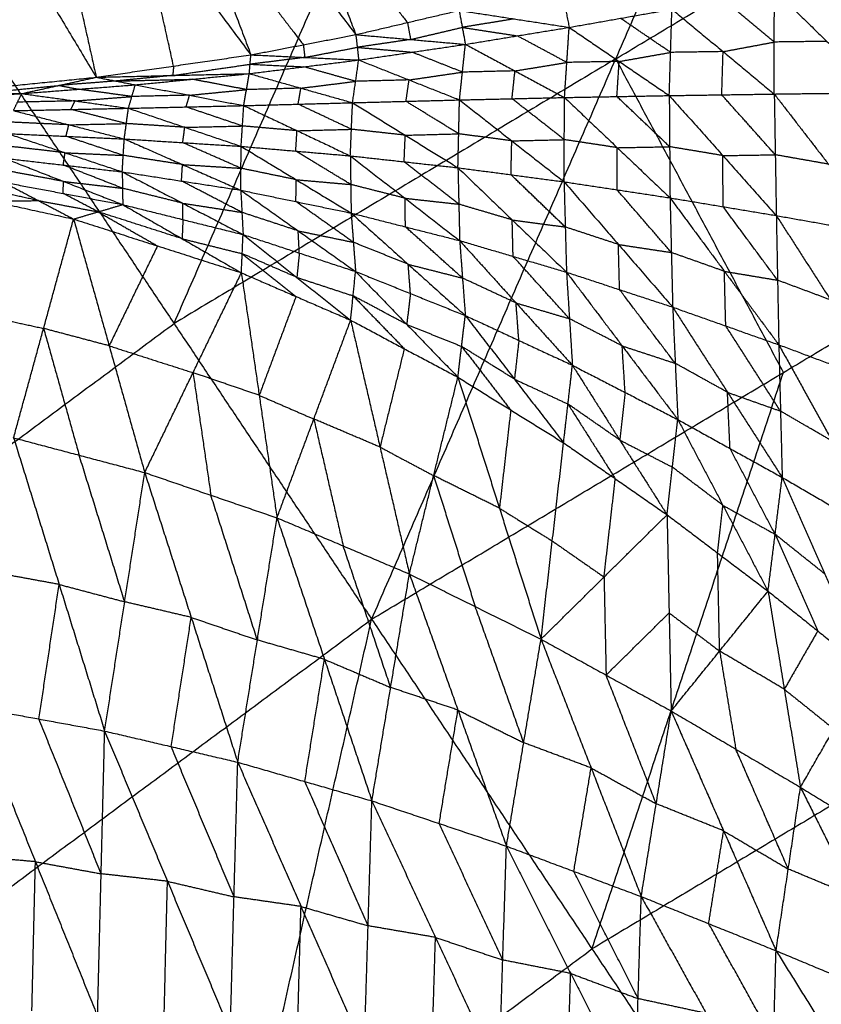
# Model space of a CAD drawing. Header units: millimetres. Extents: x -106 to 110, y -96 to 120.
# Tile 377 of 656: x -46.08 to -39.45, y 76.09 to 84.24. Entities that reach past the tile are written whole.
import ezdxf

# ---------------------------------------------------------------- set-up
doc = ezdxf.new("R2010")
doc.units = ezdxf.units.MM
doc.header["$MEASUREMENT"] = 0
doc.layers.add('Default', color=7, linetype='Continuous', true_color=0x000000)

msp = doc.modelspace()

# ---------------------------------------------------------------- linework, layer by layer
at = {"layer": 'Default'}
for points in [[(-46.4367, 84.1754, 6.9532), (-43.5366, 87.7798, 7.4488), (-40.6365, 91.3843, 7.9444)], [(-46.4367, 84.1754, 6.9532), (-42.7811, 86.3665, 6.9532), (-39.1256, 88.5575, 6.9532)], [(-43.1663, 79.2808, 5.5886), (-41.1459, 83.9192, 6.2709), (-39.1256, 88.5575, 6.9532)], [(-44.2198, 86.5862, 2.7263), (-43.7585, 85.3527, 3.153), (-43.2972, 84.1192, 3.5796)], [(-46.0488, 86.4778, 2.8851), (-45.7469, 85.1222, 3.3583), (-45.4451, 83.7666, 3.8315)], [(-46.0488, 86.4778, 2.8851), (-45.1072, 85.2149, 3.2788), (-44.1655, 83.952, 3.6726)], [(-45.1344, 86.5232, 2.797), (-44.65, 85.2376, 3.2348), (-44.1655, 83.952, 3.6726)], [(-45.1344, 86.5232, 2.797), (-44.2158, 85.3212, 3.1883), (-43.2972, 84.1192, 3.5796)], [(-47.0512, 86.4439, 3.0009), (-46.2481, 85.1053, 3.4162), (-45.4451, 83.7666, 3.8315)], [(-44.8015, 81.7281, 6.2709), (-43.7913, 84.0473, 6.612), (-42.7811, 86.3665, 6.9532)], [(-41.1459, 83.9192, 6.2709), (-39.442, 84.9405, 6.2709), (-37.7381, 85.9618, 6.2709)], [(-43.7585, 85.3527, 3.153), (-43.3141, 84.7861, 3.3465), (-42.8697, 84.2195, 3.54)], [(-44.8053, 83.8593, 3.752), (-44.9562, 84.5371, 3.5154), (-45.1072, 85.2149, 3.2788)], [(-44.65, 85.2376, 3.2348), (-44.1907, 84.6366, 3.4304), (-43.7314, 84.0356, 3.6261)], [(-41.605, 84.548, 3.4336), (-41.5684, 84.3638, 3.0905), (-41.5318, 84.1796, 2.7474)], [(-39.8347, 83.6278, 1.7469), (-39.8343, 84.0579, 2.0667), (-39.8339, 84.4879, 2.3864)], [(-39.8339, 84.4879, 2.3864), (-39.4002, 84.0634, 1.929), (-38.9664, 83.6388, 1.4716)], [(-39.8343, 84.0579, 2.0667), (-40.046, 84.2333, 2.2718), (-40.2577, 84.4088, 2.477)], [(-43.2972, 84.1192, 3.5796), (-42.8697, 84.2195, 3.54), (-42.4422, 84.3197, 3.5003)], [(-42.4422, 84.3197, 3.5003), (-42.4164, 84.1794, 3.2141), (-42.3906, 84.039, 2.928)], [(-42.4422, 84.3197, 3.5003), (-41.987, 84.2496, 3.1238), (-41.5318, 84.1796, 2.7474)], [(-41.5318, 84.1796, 2.7474), (-41.1067, 84.2546, 2.6575), (-40.6815, 84.3297, 2.5675)], [(-40.7035, 83.615, 2.0164), (-40.6925, 83.9723, 2.292), (-40.6815, 84.3297, 2.5675)], [(-40.6815, 84.3297, 2.5675), (-40.2581, 83.9788, 2.1572), (-39.8347, 83.6278, 1.7469)], [(-42.8697, 84.2195, 3.54), (-42.8568, 84.1493, 3.3969), (-42.8439, 84.0791, 3.2538)], [(-41.987, 84.2496, 3.1238), (-42.2017, 84.2145, 3.169), (-42.4164, 84.1794, 3.2141)], [(-40.6925, 83.9723, 2.292), (-40.8996, 84.1135, 2.4747), (-41.1067, 84.2546, 2.6575)], [(-46.4367, 84.1754, 6.9532), (-44.8015, 81.7281, 6.2709), (-43.1663, 79.2808, 5.5886)], [(-44.1655, 83.952, 3.6726), (-43.7314, 84.0356, 3.6261), (-43.2972, 84.1192, 3.5796)], [(-43.2972, 84.1192, 3.5796), (-43.2853, 84.0143, 3.3462), (-43.2734, 83.9094, 3.1127)], [(-43.2972, 84.1192, 3.5796), (-42.8439, 84.0791, 3.2538), (-42.3906, 84.039, 2.928)], [(-42.8439, 84.0791, 3.2538), (-42.6301, 84.1292, 3.234), (-42.4164, 84.1794, 3.2141)], [(-42.4164, 84.1794, 3.2141), (-42.1888, 84.1443, 3.0259), (-41.9612, 84.1093, 2.8377)], [(-42.3906, 84.039, 2.928), (-41.9612, 84.1093, 2.8377), (-41.5318, 84.1796, 2.7474)], [(-41.551, 83.8893, 2.5132), (-41.7561, 83.9993, 2.6754), (-41.9612, 84.1093, 2.8377)], [(-41.5701, 83.599, 2.2789), (-41.551, 83.8893, 2.5132), (-41.5318, 84.1796, 2.7474)], [(-41.5318, 84.1796, 2.7474), (-41.1177, 83.8973, 2.3819), (-40.7035, 83.615, 2.0164)], [(-43.7314, 84.0356, 3.6261), (-43.7254, 83.9832, 3.5094), (-43.7194, 83.9307, 3.3926)], [(-42.8439, 84.0791, 3.2538), (-43.0646, 84.0467, 3.3), (-43.2853, 84.0143, 3.3462)], [(-43.2734, 83.9094, 3.1127), (-42.832, 83.9742, 3.0203), (-42.3906, 84.039, 2.928)], [(-42.4393, 83.5791, 2.5361), (-42.4149, 83.8091, 2.732), (-42.3906, 84.039, 2.928)], [(-42.3906, 84.039, 2.928), (-41.9803, 83.819, 2.6035), (-41.5701, 83.599, 2.2789)], [(-40.2581, 83.9788, 2.1572), (-40.0462, 84.0183, 2.112), (-39.8343, 84.0579, 2.0667)], [(-39.4002, 84.0634, 1.929), (-39.6172, 84.0606, 1.9979), (-39.8343, 84.0579, 2.0667)], [(-45.4451, 83.7666, 3.8315), (-44.8053, 83.8593, 3.752), (-44.1655, 83.952, 3.6726)], [(-44.1788, 83.7965, 3.3024), (-44.1722, 83.8743, 3.4875), (-44.1655, 83.952, 3.6726)], [(-44.1655, 83.952, 3.6726), (-43.7194, 83.9307, 3.3926), (-43.2734, 83.9094, 3.1127)], [(-43.7194, 83.9307, 3.3926), (-43.5024, 83.9725, 3.3694), (-43.2853, 84.0143, 3.3462)], [(-43.2853, 84.0143, 3.3462), (-43.0586, 83.9943, 3.1832), (-42.832, 83.9742, 3.0203)], [(-42.4149, 83.8091, 2.732), (-42.6234, 83.8916, 2.8762), (-42.832, 83.9742, 3.0203)], [(-41.1177, 83.8973, 2.3819), (-40.9051, 83.9348, 2.3369), (-40.6925, 83.9723, 2.292)], [(-40.2581, 83.9788, 2.1572), (-40.4753, 83.9755, 2.2246), (-40.6925, 83.9723, 2.292)], [(-40.2691, 83.6214, 1.8817), (-40.2636, 83.8001, 2.0195), (-40.2581, 83.9788, 2.1572)], [(-44.8119, 83.7816, 3.567), (-44.4921, 83.8279, 3.5272), (-44.1722, 83.8743, 3.4875)], [(-44.8053, 83.8593, 3.752), (-44.8086, 83.8205, 3.6595), (-44.8119, 83.7816, 3.567)], [(-41.1459, 83.9192, 6.2709), (-42.9737, 82.8236, 6.2709), (-44.8015, 81.7281, 6.2709)], [(-44.1788, 83.7965, 3.3024), (-43.7261, 83.853, 3.2076), (-43.2734, 83.9094, 3.1127)], [(-43.7194, 83.9307, 3.3926), (-43.9458, 83.9025, 3.4401), (-44.1722, 83.8743, 3.4875)], [(-44.1722, 83.8743, 3.4875), (-43.9491, 83.8636, 3.3475), (-43.7261, 83.853, 3.2076)], [(-43.3242, 83.5559, 2.7908), (-43.2988, 83.7327, 2.9518), (-43.2734, 83.9094, 3.1127)], [(-43.2734, 83.9094, 3.1127), (-42.8563, 83.7443, 2.8244), (-42.4393, 83.5791, 2.5361)], [(-41.9803, 83.819, 2.6035), (-41.7657, 83.8541, 2.5583), (-41.551, 83.8893, 2.5132)], [(-41.1177, 83.8973, 2.3819), (-41.3343, 83.8933, 2.4475), (-41.551, 83.8893, 2.5132)], [(-39.7585, 81.3234, 5.5886), (-40.4522, 82.6213, 5.9297), (-41.1459, 83.9192, 6.2709)], [(-41.1368, 83.607, 2.1477), (-41.1272, 83.7521, 2.2648), (-41.1177, 83.8973, 2.3819)], [(-45.4451, 83.7666, 3.8315), (-44.8119, 83.7816, 3.567), (-44.1788, 83.7965, 3.3024)], [(-44.8119, 83.7816, 3.567), (-45.0477, 83.7584, 3.6174), (-45.2835, 83.7353, 3.6679)], [(-45.1219, 83.704, 3.5043), (-44.6504, 83.7502, 3.4034), (-44.1788, 83.7965, 3.3024)], [(-44.2245, 83.5319, 3.0426), (-44.2017, 83.6642, 3.1725), (-44.1788, 83.7965, 3.3024)], [(-44.1788, 83.7965, 3.3024), (-43.7515, 83.6762, 3.0466), (-43.3242, 83.5559, 2.7908)], [(-43.2988, 83.7327, 2.9518), (-43.5124, 83.7928, 3.0797), (-43.7261, 83.853, 3.2076)], [(-42.8563, 83.7443, 2.8244), (-42.6356, 83.7767, 2.7782), (-42.4149, 83.8091, 2.732)], [(-41.9803, 83.819, 2.6035), (-42.1976, 83.814, 2.6677), (-42.4149, 83.8091, 2.732)], [(-42.0047, 83.589, 2.4075), (-41.9925, 83.704, 2.5055), (-41.9803, 83.819, 2.6035)], [(-46.7445, 83.6365, 4.0165), (-46.0948, 83.7015, 3.924), (-45.4451, 83.7666, 3.8315)], [(-46.4033, 83.6338, 3.8612), (-46.0785, 83.6664, 3.815), (-45.7536, 83.6989, 3.7687)], [(-46.0621, 83.6312, 3.7059), (-45.7536, 83.6989, 3.7687), (-45.4451, 83.7666, 3.8315)], [(-46.0621, 83.6312, 3.7059), (-45.592, 83.6676, 3.6051), (-45.1219, 83.704, 3.5043)], [(-45.2835, 83.7353, 3.6679), (-45.5186, 83.7171, 3.7183), (-45.7536, 83.6989, 3.7687)], [(-45.7536, 83.6989, 3.7687), (-45.6728, 83.6833, 3.6869), (-45.592, 83.6676, 3.6051)], [(-45.4451, 83.7666, 3.8315), (-45.2835, 83.7353, 3.6679), (-45.1219, 83.704, 3.5043)], [(-45.2835, 83.7353, 3.6679), (-44.9669, 83.7428, 3.5356), (-44.6504, 83.7502, 3.4034)], [(-45.1787, 83.51, 3.3038), (-45.1503, 83.607, 3.4041), (-45.1219, 83.704, 3.5043)], [(-45.1219, 83.704, 3.5043), (-44.6732, 83.6179, 3.2734), (-44.2245, 83.5319, 3.0426)], [(-44.2017, 83.6642, 3.1725), (-44.426, 83.7072, 3.2879), (-44.6504, 83.7502, 3.4034)], [(-43.7515, 83.6762, 3.0466), (-43.5251, 83.7045, 2.9992), (-43.2988, 83.7327, 2.9518)], [(-42.8563, 83.7443, 2.8244), (-43.0775, 83.7385, 2.8881), (-43.2988, 83.7327, 2.9518)], [(-42.8817, 83.5675, 2.6634), (-42.869, 83.6559, 2.7439), (-42.8563, 83.7443, 2.8244)], [(-47.0488, 83.571, 3.9154), (-46.5555, 83.6011, 3.8106), (-46.0621, 83.6312, 3.7059)], [(-46.7445, 83.6365, 4.0165), (-46.4033, 83.6338, 3.8612), (-46.0621, 83.6312, 3.7059)], [(-46.1304, 83.4902, 3.5563), (-46.0963, 83.5607, 3.6311), (-46.0621, 83.6312, 3.7059)], [(-46.0621, 83.6312, 3.7059), (-45.6204, 83.5706, 3.5049), (-45.1787, 83.51, 3.3038)], [(-45.1503, 83.607, 3.4041), (-45.3712, 83.6373, 3.5046), (-45.592, 83.6676, 3.6051)], [(-44.6732, 83.6179, 3.2734), (-44.9118, 83.6125, 3.3387), (-45.1503, 83.607, 3.4041)], [(-44.7016, 83.521, 3.1732), (-44.6874, 83.5695, 3.2233), (-44.6732, 83.6179, 3.2734)], [(-44.6732, 83.6179, 3.2734), (-44.4374, 83.6411, 3.223), (-44.2017, 83.6642, 3.1725)], [(-43.7515, 83.6762, 3.0466), (-43.9766, 83.6702, 3.1096), (-44.2017, 83.6642, 3.1725)], [(-43.7744, 83.5439, 2.9167), (-43.7629, 83.6101, 2.9817), (-43.7515, 83.6762, 3.0466)], [(-41.5701, 83.599, 2.2789), (-41.1368, 83.607, 2.1477), (-40.7035, 83.615, 2.0164)], [(-40.7035, 83.615, 2.0164), (-40.2691, 83.6214, 1.8817), (-39.8347, 83.6278, 1.7469)], [(-40.7035, 83.615, 2.0164), (-40.7004, 83.1917, 1.875), (-40.6973, 82.7685, 1.7337)], [(-40.7035, 83.615, 2.0164), (-40.2606, 83.1184, 1.7179), (-39.8178, 82.6219, 1.4193)], [(-39.8262, 83.1249, 1.5831), (-40.0476, 83.3731, 1.7324), (-40.2691, 83.6214, 1.8817)], [(-39.8347, 83.6278, 1.7469), (-39.4006, 83.6333, 1.6093), (-38.9664, 83.6388, 1.4716)], [(-39.8347, 83.6278, 1.7469), (-39.8262, 83.1249, 1.5831), (-39.8178, 82.6219, 1.4193)], [(-39.8347, 83.6278, 1.7469), (-39.3859, 83.047, 1.4227), (-38.9371, 82.4661, 1.0984)], [(-45.6204, 83.5706, 3.5049), (-45.8584, 83.5657, 3.568), (-46.0963, 83.5607, 3.6311)], [(-45.6546, 83.5001, 3.43), (-45.6375, 83.5354, 3.4675), (-45.6204, 83.5706, 3.5049)], [(-45.6204, 83.5706, 3.5049), (-45.3854, 83.5888, 3.4545), (-45.1503, 83.607, 3.4041)], [(-45.1787, 83.51, 3.3038), (-44.7016, 83.521, 3.1732), (-44.2245, 83.5319, 3.0426)], [(-44.2461, 83.1948, 2.9162), (-44.2353, 83.3633, 2.9794), (-44.2245, 83.5319, 3.0426)], [(-44.2245, 83.5319, 3.0426), (-43.7744, 83.5439, 2.9167), (-43.3242, 83.5559, 2.7908)], [(-44.2245, 83.5319, 3.0426), (-43.7836, 83.324, 2.8366), (-43.3427, 83.1161, 2.6307)], [(-43.3334, 83.336, 2.7107), (-43.5539, 83.44, 2.8137), (-43.7744, 83.5439, 2.9167)], [(-43.3427, 83.1161, 2.6307), (-43.3334, 83.336, 2.7107), (-43.3242, 83.5559, 2.7908)], [(-43.3242, 83.5559, 2.7908), (-42.8817, 83.5675, 2.6634), (-42.4393, 83.5791, 2.5361)], [(-43.3242, 83.5559, 2.7908), (-42.8882, 83.2869, 2.5644), (-42.4522, 83.0179, 2.3379)], [(-42.4457, 83.2985, 2.437), (-42.6637, 83.433, 2.5502), (-42.8817, 83.5675, 2.6634)], [(-42.4522, 83.0179, 2.3379), (-42.4457, 83.2985, 2.437), (-42.4393, 83.5791, 2.5361)], [(-42.4393, 83.5791, 2.5361), (-42.0047, 83.589, 2.4075), (-41.5701, 83.599, 2.2789)], [(-42.4393, 83.5791, 2.5361), (-42.0067, 83.2403, 2.2878), (-41.5741, 82.9015, 2.0396)], [(-41.5721, 83.2502, 2.1592), (-41.7884, 83.4196, 2.2834), (-42.0047, 83.589, 2.4075)], [(-41.5741, 82.9015, 2.0396), (-41.5721, 83.2502, 2.1592), (-41.5701, 83.599, 2.2789)], [(-41.5701, 83.599, 2.2789), (-41.1337, 83.1837, 2.0063), (-40.6973, 82.7685, 1.7337)], [(-40.7004, 83.1917, 1.875), (-40.9186, 83.3994, 2.0114), (-41.1368, 83.607, 2.1477)], [(-46.1304, 83.4902, 3.5563), (-45.6546, 83.5001, 3.43), (-45.1787, 83.51, 3.3038)], [(-46.1304, 83.4902, 3.5563), (-45.6718, 83.3732, 3.3825), (-45.2132, 83.2562, 3.2088)], [(-45.196, 83.3831, 3.2563), (-45.4253, 83.4416, 3.3432), (-45.6546, 83.5001, 3.43)], [(-45.2132, 83.2562, 3.2088), (-45.196, 83.3831, 3.2563), (-45.1787, 83.51, 3.3038)], [(-45.1787, 83.51, 3.3038), (-44.7124, 83.3524, 3.11), (-44.2461, 83.1948, 2.9162)], [(-44.2353, 83.3633, 2.9794), (-44.4685, 83.4422, 3.0763), (-44.7016, 83.521, 3.1732)], [(-45.6718, 83.3732, 3.3825), (-45.9128, 83.3841, 3.4522), (-46.1538, 83.395, 3.5218)], [(-45.6952, 83.278, 3.3481), (-45.6835, 83.3256, 3.3653), (-45.6718, 83.3732, 3.3825)], [(-45.6718, 83.3732, 3.3825), (-45.4339, 83.3782, 3.3194), (-45.196, 83.3831, 3.2563)], [(-44.7124, 83.3524, 3.11), (-44.9542, 83.3678, 3.1832), (-45.196, 83.3831, 3.2563)], [(-46.1771, 83.2997, 3.4873), (-45.7036, 83.1417, 3.3424), (-45.2301, 82.9837, 3.1974)], [(-46.1771, 83.2997, 3.4873), (-45.6952, 83.278, 3.3481), (-45.2132, 83.2562, 3.2088)], [(-44.7297, 83.2255, 3.0625), (-44.721, 83.289, 3.0862), (-44.7124, 83.3524, 3.11)], [(-44.7124, 83.3524, 3.11), (-44.4739, 83.3579, 3.0447), (-44.2353, 83.3633, 2.9794)], [(-43.7836, 83.324, 2.8366), (-44.0095, 83.3437, 2.908), (-44.2353, 83.3633, 2.9794)], [(-43.7944, 83.1555, 2.7734), (-43.789, 83.2397, 2.805), (-43.7836, 83.324, 2.8366)], [(-43.7836, 83.324, 2.8366), (-43.5585, 83.33, 2.7737), (-43.3334, 83.336, 2.7107)], [(-42.8882, 83.2869, 2.5644), (-43.1108, 83.3115, 2.6376), (-43.3334, 83.336, 2.7107)], [(-43.1663, 79.2808, 5.5886), (-39.7585, 81.3234, 5.5886), (-36.3506, 83.366, 5.5886)], [(-42.8882, 83.2869, 2.5644), (-42.6669, 83.2927, 2.5007), (-42.4457, 83.2985, 2.437)], [(-42.0067, 83.2403, 2.2878), (-42.2262, 83.2694, 2.3624), (-42.4457, 83.2985, 2.437)], [(-39.5195, 73.8231, 4.6759), (-37.9351, 78.5945, 5.1322), (-36.3506, 83.366, 5.5886)], [(-45.2217, 83.12, 3.2031), (-45.4584, 83.199, 3.2756), (-45.6952, 83.278, 3.3481)], [(-45.2301, 82.9837, 3.1974), (-45.2217, 83.12, 3.2031), (-45.2132, 83.2562, 3.2088)], [(-45.2132, 83.2562, 3.2088), (-44.7313, 83.044, 3.0524), (-44.2493, 82.8318, 2.8959)], [(-45.2132, 83.2562, 3.2088), (-44.7297, 83.2255, 3.0625), (-44.2461, 83.1948, 2.9162)], [(-44.2477, 83.0133, 2.9061), (-44.4887, 83.1194, 2.9843), (-44.7297, 83.2255, 3.0625)], [(-42.8974, 83.067, 2.4843), (-42.8928, 83.177, 2.5243), (-42.8882, 83.2869, 2.5644)], [(-42.0131, 82.9597, 2.1887), (-42.0099, 83.1, 2.2383), (-42.0067, 83.2403, 2.2878)], [(-42.0067, 83.2403, 2.2878), (-41.7894, 83.2453, 2.2235), (-41.5721, 83.2502, 2.1592)], [(-41.1337, 83.1837, 2.0063), (-41.3529, 83.217, 2.0828), (-41.5721, 83.2502, 2.1592)], [(-45.7036, 83.1417, 3.3424), (-45.9475, 83.1699, 3.4135), (-46.1915, 83.198, 3.4847)], [(-45.7179, 83.04, 3.3397), (-45.7108, 83.0909, 3.341), (-45.7036, 83.1417, 3.3424)], [(-45.7036, 83.1417, 3.3424), (-45.4626, 83.1308, 3.2727), (-45.2217, 83.12, 3.2031)], [(-44.2493, 82.8318, 2.8959), (-44.2477, 83.0133, 2.9061), (-44.2461, 83.1948, 2.9162)], [(-44.2461, 83.1948, 2.9162), (-43.7944, 83.1555, 2.7734), (-43.3427, 83.1161, 2.6307)], [(-44.2461, 83.1948, 2.9162), (-43.791, 82.9187, 2.7577), (-43.3358, 82.6425, 2.5993)], [(-43.3392, 82.8793, 2.615), (-43.5668, 83.0174, 2.6942), (-43.7944, 83.1555, 2.7734)], [(-41.1357, 82.835, 1.8866), (-41.1347, 83.0093, 1.9465), (-41.1337, 83.1837, 2.0063)], [(-41.1337, 83.1837, 2.0063), (-40.9171, 83.1877, 1.9407), (-40.7004, 83.1917, 1.875)], [(-40.2606, 83.1184, 1.7179), (-40.4805, 83.1551, 1.7965), (-40.7004, 83.1917, 1.875)], [(-40.2606, 83.1184, 1.7179), (-40.0434, 83.1217, 1.6505), (-39.8262, 83.1249, 1.5831)], [(-39.3859, 83.047, 1.4227), (-39.606, 83.0859, 1.5029), (-39.8262, 83.1249, 1.5831)], [(-46.2058, 83.0963, 3.482), (-45.7179, 83.04, 3.3397), (-45.2301, 82.9837, 3.1974)], [(-46.2058, 83.0963, 3.482), (-45.7157, 82.9043, 3.3863), (-45.2256, 82.7124, 3.2906)], [(-44.7313, 83.044, 3.0524), (-44.9765, 83.082, 3.1277), (-45.2217, 83.12, 3.2031)], [(-44.7397, 82.9078, 3.0467), (-44.7355, 82.9759, 3.0495), (-44.7313, 83.044, 3.0524)], [(-44.7313, 83.044, 3.0524), (-44.4895, 83.0286, 2.9792), (-44.2477, 83.0133, 2.9061)], [(-43.3427, 83.1161, 2.6307), (-43.3392, 82.8793, 2.615), (-43.3358, 82.6425, 2.5993)], [(-43.3427, 83.1161, 2.6307), (-42.8974, 83.067, 2.4843), (-42.4522, 83.0179, 2.3379)], [(-43.3427, 83.1161, 2.6307), (-42.8902, 82.7652, 2.4624), (-42.4377, 82.4143, 2.2941)], [(-42.4449, 82.7161, 2.316), (-42.6712, 82.8915, 2.4002), (-42.8974, 83.067, 2.4843)], [(-40.2575, 82.6952, 1.5765), (-40.2591, 82.9068, 1.6472), (-40.2606, 83.1184, 1.7179)], [(-45.7157, 82.9043, 3.3863), (-45.9626, 82.9507, 3.453), (-46.2095, 82.9971, 3.5197)], [(-45.2278, 82.8481, 3.244), (-45.4729, 82.944, 3.2918), (-45.7179, 83.04, 3.3397)], [(-45.2301, 82.9837, 3.1974), (-45.2278, 82.8481, 3.244), (-45.2256, 82.7124, 3.2906)], [(-45.2301, 82.9837, 3.1974), (-44.7397, 82.9078, 3.0467), (-44.2493, 82.8318, 2.8959)], [(-45.2301, 82.9837, 3.1974), (-44.73, 82.7241, 3.1024), (-44.23, 82.4644, 3.0074)], [(-43.791, 82.9187, 2.7577), (-44.0193, 82.966, 2.8319), (-44.2477, 83.0133, 2.9061)], [(-42.4522, 83.0179, 2.3379), (-42.4449, 82.7161, 2.316), (-42.4377, 82.4143, 2.2941)], [(-42.4522, 83.0179, 2.3379), (-42.0131, 82.9597, 2.1887), (-41.5741, 82.9015, 2.0396)], [(-42.4522, 83.0179, 2.3379), (-42.003, 82.5855, 2.1606), (-41.5539, 82.1531, 1.9832)], [(-47.0011, 82.8919, 3.8734), (-46.3169, 82.7425, 3.7246), (-45.6327, 82.593, 3.5758)], [(-45.9229, 82.7455, 3.5666), (-46.265, 82.8203, 3.641), (-46.6071, 82.895, 3.7154)], [(-46.2132, 82.898, 3.5573), (-45.9229, 82.7455, 3.5666), (-45.6327, 82.593, 3.5758)], [(-46.2132, 82.898, 3.5573), (-45.7194, 82.8052, 3.424), (-45.2256, 82.7124, 3.2906)], [(-45.7194, 82.8052, 3.424), (-45.7175, 82.8548, 3.4051), (-45.7157, 82.9043, 3.3863)], [(-45.7157, 82.9043, 3.3863), (-45.4718, 82.8762, 3.3151), (-45.2278, 82.8481, 3.244)], [(-44.2397, 82.6481, 2.9517), (-44.4897, 82.7779, 2.9992), (-44.7397, 82.9078, 3.0467)], [(-43.7926, 82.7372, 2.7476), (-43.7918, 82.8279, 2.7527), (-43.791, 82.9187, 2.7577)], [(-43.791, 82.9187, 2.7577), (-43.5651, 82.899, 2.6864), (-43.3392, 82.8793, 2.615)], [(-41.564, 82.5273, 2.0114), (-41.7886, 82.7435, 2.1001), (-42.0131, 82.9597, 2.1887)], [(-41.5741, 82.9015, 2.0396), (-41.564, 82.5273, 2.0114), (-41.5539, 82.1531, 1.9832)], [(-41.5741, 82.9015, 2.0396), (-41.1357, 82.835, 1.8866), (-40.6973, 82.7685, 1.7337)], [(-41.5741, 82.9015, 2.0396), (-41.1246, 82.3827, 1.8528), (-40.6751, 81.8638, 1.6661)], [(-45.4291, 82.6527, 3.4332), (-45.5742, 82.729, 3.4286), (-45.7194, 82.8052, 3.424)], [(-44.73, 82.7241, 3.1024), (-44.9789, 82.7861, 3.1732), (-45.2278, 82.8481, 3.244)], [(-44.2493, 82.8318, 2.8959), (-44.2397, 82.6481, 2.9517), (-44.23, 82.4644, 3.0074)], [(-44.2493, 82.8318, 2.8959), (-43.7926, 82.7372, 2.7476), (-43.3358, 82.6425, 2.5993)], [(-44.2493, 82.8318, 2.8959), (-43.7742, 82.4953, 2.8116), (-43.2992, 82.1588, 2.7272)], [(-42.8902, 82.7652, 2.4624), (-43.1147, 82.8223, 2.5387), (-43.3392, 82.8793, 2.615)], [(-40.6862, 82.3161, 1.6999), (-40.911, 82.5756, 1.7933), (-41.1357, 82.835, 1.8866)], [(-46.3169, 82.7425, 3.7246), (-46.1199, 82.744, 3.6456), (-45.9229, 82.7455, 3.5666)], [(-45.9229, 82.7455, 3.5666), (-45.676, 82.6991, 3.4999), (-45.4291, 82.6527, 3.4332)], [(-44.7278, 82.5884, 3.149), (-44.7289, 82.6562, 3.1257), (-44.73, 82.7241, 3.1024)], [(-44.73, 82.7241, 3.1024), (-44.4849, 82.6861, 3.0271), (-44.2397, 82.6481, 2.9517)], [(-43.3175, 82.4007, 2.6632), (-43.555, 82.5689, 2.7054), (-43.7926, 82.7372, 2.7476)], [(-42.8868, 82.5284, 2.4467), (-42.8885, 82.6468, 2.4545), (-42.8902, 82.7652, 2.4624)], [(-42.8902, 82.7652, 2.4624), (-42.6676, 82.7406, 2.3892), (-42.4449, 82.7161, 2.316)], [(-40.6973, 82.7685, 1.7337), (-40.6862, 82.3161, 1.6999), (-40.6751, 81.8638, 1.6661)], [(-40.6973, 82.7685, 1.7337), (-40.2575, 82.6952, 1.5765), (-39.8178, 82.6219, 1.4193)], [(-40.6973, 82.7685, 1.7337), (-40.2472, 82.1603, 1.5383), (-39.7971, 81.5521, 1.3429)], [(-45.6327, 82.593, 3.5758), (-45.4291, 82.6527, 3.4332), (-45.2256, 82.7124, 3.2906)], [(-45.4291, 82.6527, 3.4332), (-45.1838, 82.5116, 3.4253), (-44.9384, 82.3706, 3.4174)], [(-44.7349, 82.4302, 3.2748), (-45.082, 82.5415, 3.354), (-45.4291, 82.6527, 3.4332)], [(-45.2256, 82.7124, 3.2906), (-44.7349, 82.4302, 3.2748), (-44.2441, 82.1481, 3.2591)], [(-45.2256, 82.7124, 3.2906), (-44.7278, 82.5884, 3.149), (-44.23, 82.4644, 3.0074)], [(-43.7742, 82.4953, 2.8116), (-44.0069, 82.5717, 2.8816), (-44.2397, 82.6481, 2.9517)], [(-43.3358, 82.6425, 2.5993), (-43.3175, 82.4007, 2.6632), (-43.2992, 82.1588, 2.7272)], [(-43.3358, 82.6425, 2.5993), (-42.8868, 82.5284, 2.4467), (-42.4377, 82.4143, 2.2941)], [(-43.3358, 82.6425, 2.5993), (-42.8636, 82.2185, 2.52), (-42.3914, 81.7944, 2.4407)], [(-42.003, 82.5855, 2.1606), (-42.224, 82.6508, 2.2383), (-42.4449, 82.7161, 2.316)], [(-39.8074, 82.087, 1.3811), (-40.0325, 82.3911, 1.4788), (-40.2575, 82.6952, 1.5765)], [(-46.1287, 80.7822, 1.5023), (-45.8807, 81.6876, 2.5391), (-45.6327, 82.593, 3.5758)], [(-45.6327, 82.593, 3.5758), (-45.3384, 81.5438, 2.467), (-45.0441, 80.4945, 1.3582)], [(-45.6327, 82.593, 3.5758), (-44.9384, 82.3706, 3.4174), (-44.2441, 82.1481, 3.2591)], [(-44.7278, 82.5884, 3.149), (-44.7313, 82.5093, 3.2119), (-44.7349, 82.4302, 3.2748)], [(-41.9958, 82.2837, 2.1386), (-41.9994, 82.4346, 2.1496), (-42.003, 82.5855, 2.1606)], [(-42.003, 82.5855, 2.1606), (-41.7835, 82.5564, 2.086), (-41.564, 82.5273, 2.0114)], [(-39.8178, 82.6219, 1.4193), (-39.8074, 82.087, 1.3811), (-39.7971, 81.5521, 1.3429)], [(-39.8178, 82.6219, 1.4193), (-39.3774, 82.544, 1.2588), (-38.9371, 82.4661, 1.0984)], [(-39.8178, 82.6219, 1.4193), (-39.3687, 81.9235, 1.2176), (-38.9196, 81.225, 1.0159)], [(-43.7646, 82.3116, 2.8673), (-43.7694, 82.4034, 2.8394), (-43.7742, 82.4953, 2.8116)], [(-43.7742, 82.4953, 2.8116), (-43.5459, 82.448, 2.7374), (-43.3175, 82.4007, 2.6632)], [(-42.4146, 82.1043, 2.3674), (-42.6507, 82.3164, 2.407), (-42.8868, 82.5284, 2.4467)], [(-41.1246, 82.3827, 1.8528), (-41.3443, 82.455, 1.9321), (-41.564, 82.5273, 2.0114)], [(-44.7349, 82.4302, 3.2748), (-44.486, 82.3683, 3.204), (-44.2371, 82.3063, 3.1332)], [(-44.2441, 82.1481, 3.2591), (-44.2371, 82.3063, 3.1332), (-44.23, 82.4644, 3.0074)], [(-44.23, 82.4644, 3.0074), (-43.785, 82.1101, 3.0244), (-43.34, 81.7559, 3.0414)], [(-44.23, 82.4644, 3.0074), (-43.7646, 82.3116, 2.8673), (-43.2992, 82.1588, 2.7272)], [(-42.8636, 82.2185, 2.52), (-43.0905, 82.3096, 2.5916), (-43.3175, 82.4007, 2.6632)], [(-42.4377, 82.4143, 2.2941), (-42.4146, 82.1043, 2.3674), (-42.3914, 81.7944, 2.4407)], [(-42.4377, 82.4143, 2.2941), (-41.9958, 82.2837, 2.1386), (-41.5539, 82.1531, 1.9832)], [(-42.4377, 82.4143, 2.2941), (-41.9713, 81.8986, 2.223), (-41.505, 81.3829, 2.1519)], [(-44.9384, 82.3706, 3.4174), (-45.1384, 81.9572, 2.9422), (-45.3384, 81.5438, 2.467)], [(-43.7646, 82.3116, 2.8673), (-43.7748, 82.2109, 2.9459), (-43.785, 82.1101, 3.0244)], [(-41.1145, 82.0085, 1.8246), (-41.1196, 82.1956, 1.8387), (-41.1246, 82.3827, 1.8528)], [(-41.1246, 82.3827, 1.8528), (-40.9054, 82.3494, 1.7764), (-40.6862, 82.3161, 1.6999)], [(-40.2472, 82.1603, 1.5383), (-40.4667, 82.2382, 1.6191), (-40.6862, 82.3161, 1.6999)], [(-44.2371, 82.3063, 3.1332), (-44.0146, 82.1291, 3.1417), (-43.7921, 81.952, 3.1502)], [(-43.785, 82.1101, 3.0244), (-44.011, 82.2082, 3.0788), (-44.2371, 82.3063, 3.1332)], [(-41.5294, 81.768, 2.0675), (-41.7626, 82.0258, 2.1031), (-41.9958, 82.2837, 2.1386)], [(-45.0441, 80.4945, 1.3582), (-44.6441, 81.3213, 2.3086), (-44.2441, 82.1481, 3.2591)], [(-44.2441, 82.1481, 3.2591), (-44.0968, 81.1341, 2.238), (-43.9494, 80.12, 1.2168)], [(-44.2441, 82.1481, 3.2591), (-43.7921, 81.952, 3.1502), (-43.34, 81.7559, 3.0414)], [(-43.34, 81.7559, 3.0414), (-43.3196, 81.9573, 2.8843), (-43.2992, 82.1588, 2.7272)], [(-43.2992, 82.1588, 2.7272), (-42.8759, 81.7213, 2.7734), (-42.4526, 81.2838, 2.8197)], [(-43.2992, 82.1588, 2.7272), (-42.8453, 81.9766, 2.5839), (-42.3914, 81.7944, 2.4407)], [(-42.8453, 81.9766, 2.5839), (-42.8544, 82.0975, 2.5519), (-42.8636, 82.2185, 2.52)], [(-42.8636, 82.2185, 2.52), (-42.6391, 82.1614, 2.4437), (-42.4146, 82.1043, 2.3674)], [(-41.5539, 82.1531, 1.9832), (-41.5294, 81.768, 2.0675), (-41.505, 81.3829, 2.1519)], [(-41.5539, 82.1531, 1.9832), (-41.1145, 82.0085, 1.8246), (-40.6751, 81.8638, 1.6661)], [(-41.5539, 82.1531, 1.9832), (-41.0932, 81.5432, 1.9226), (-40.6326, 80.9333, 1.862)], [(-40.2361, 81.708, 1.5045), (-40.2417, 81.9341, 1.5214), (-40.2472, 82.1603, 1.5383)], [(-40.2472, 82.1603, 1.5383), (-40.0273, 82.1237, 1.4597), (-39.8074, 82.087, 1.3811)], [(-43.785, 82.1101, 3.0244), (-43.5523, 82.0337, 2.9544), (-43.3196, 81.9573, 2.8843)], [(-41.9713, 81.8986, 2.223), (-42.193, 82.0014, 2.2952), (-42.4146, 82.1043, 2.3674)], [(-39.3687, 81.9235, 1.2176), (-39.5881, 82.0052, 1.2994), (-39.8074, 82.087, 1.3811)], [(-40.6539, 81.3986, 1.7641), (-40.8842, 81.7035, 1.7944), (-41.1145, 82.0085, 1.8246)], [(-43.7921, 81.952, 3.1502), (-43.9444, 81.543, 2.6941), (-44.0968, 81.1341, 2.238)], [(-43.3196, 81.9573, 2.8843), (-43.1079, 81.7386, 2.9074), (-42.8963, 81.5199, 2.9305)], [(-42.8759, 81.7213, 2.7734), (-43.0977, 81.8393, 2.8289), (-43.3196, 81.9573, 2.8843)], [(-42.8453, 81.9766, 2.5839), (-42.8606, 81.8489, 2.6787), (-42.8759, 81.7213, 2.7734)], [(-46.5649, 81.837, 2.6879), (-46.2228, 81.7623, 2.6135), (-45.8807, 81.6876, 2.5391)], [(-41.9482, 81.5886, 2.2963), (-41.9598, 81.7436, 2.2596), (-41.9713, 81.8986, 2.223)], [(-41.9713, 81.8986, 2.223), (-41.7504, 81.8333, 2.1452), (-41.5294, 81.768, 2.0675)], [(-40.6751, 81.8638, 1.6661), (-40.6539, 81.3986, 1.7641), (-40.6326, 80.9333, 1.862)], [(-40.6751, 81.8638, 1.6661), (-40.2361, 81.708, 1.5045), (-39.7971, 81.5521, 1.3429)], [(-40.6751, 81.8638, 1.6661), (-40.2221, 81.1592, 1.6192), (-39.7691, 80.4546, 1.5723)], [(-43.9494, 80.12, 1.2168), (-43.6447, 80.938, 2.1291), (-43.34, 81.7559, 3.0414)], [(-43.34, 81.7559, 3.0414), (-43.0969, 80.7055, 2.0613), (-42.8537, 79.6551, 1.0812)], [(-43.34, 81.7559, 3.0414), (-42.8963, 81.5199, 2.9305), (-42.4526, 81.2838, 2.8197)], [(-42.4526, 81.2838, 2.8197), (-42.422, 81.5391, 2.6302), (-42.3914, 81.7944, 2.4407)], [(-42.3914, 81.7944, 2.4407), (-41.9847, 81.2678, 2.5189), (-41.578, 80.7413, 2.5971)], [(-42.3914, 81.7944, 2.4407), (-41.9482, 81.5886, 2.2963), (-41.505, 81.3829, 2.1519)], [(-41.0932, 81.5432, 1.9226), (-41.3113, 81.6556, 1.9951), (-41.5294, 81.768, 2.0675)], [(-47.9927, 79.3613, 6.2709), (-46.3971, 80.5447, 6.2709), (-44.8015, 81.7281, 6.2709)], [(-45.8807, 81.6876, 2.5391), (-45.7335, 81.163, 1.9847), (-45.5864, 80.6383, 1.4303)], [(-45.3384, 81.5438, 2.467), (-45.6095, 81.6157, 2.5031), (-45.8807, 81.6876, 2.5391)], [(-42.8759, 81.7213, 2.7734), (-42.6489, 81.6302, 2.7018), (-42.422, 81.5391, 2.6302)], [(-39.7831, 81.0034, 1.4576), (-40.0096, 81.3557, 1.4811), (-40.2361, 81.708, 1.5045)], [(-41.9482, 81.5886, 2.2963), (-41.9664, 81.4282, 2.4076), (-41.9847, 81.2678, 2.5189)], [(-45.3384, 81.5438, 2.467), (-44.9913, 81.4325, 2.3878), (-44.6441, 81.3213, 2.3086)], [(-42.8963, 81.5199, 2.9305), (-42.9966, 81.1127, 2.4959), (-43.0969, 80.7055, 2.0613)], [(-42.422, 81.5391, 2.6302), (-42.2186, 81.2758, 2.6693), (-42.0153, 81.0126, 2.7084)], [(-41.9847, 81.2678, 2.5189), (-42.2033, 81.4035, 2.5745), (-42.422, 81.5391, 2.6302)], [(-41.0688, 81.1581, 2.007), (-41.081, 81.3506, 1.9648), (-41.0932, 81.5432, 1.9226)], [(-41.0932, 81.5432, 1.9226), (-40.8735, 81.4709, 1.8433), (-40.6539, 81.3986, 1.7641)], [(-39.7971, 81.5521, 1.3429), (-39.7831, 81.0034, 1.4576), (-39.7691, 80.4546, 1.5723)], [(-39.7971, 81.5521, 1.3429), (-39.3584, 81.3886, 1.1794), (-38.9196, 81.225, 1.0159)], [(-39.7971, 81.5521, 1.3429), (-39.354, 80.7541, 1.3139), (-38.911, 79.9561, 1.2848)], [(-41.578, 80.7413, 2.5971), (-41.5415, 81.0621, 2.3745), (-41.505, 81.3829, 2.1519)], [(-41.505, 81.3829, 2.1519), (-41.1134, 80.7641, 2.2657), (-40.7218, 80.1454, 2.3795)], [(-41.505, 81.3829, 2.1519), (-41.0688, 81.1581, 2.007), (-40.6326, 80.9333, 1.862)], [(-40.2221, 81.1592, 1.6192), (-40.438, 81.2789, 1.6916), (-40.6539, 81.3986, 1.7641)], [(-44.6441, 81.3213, 2.3086), (-44.5704, 80.8143, 1.7981), (-44.4967, 80.3073, 1.2875)], [(-44.0968, 81.1341, 2.238), (-44.3704, 81.2277, 2.2733), (-44.6441, 81.3213, 2.3086)], [(-42.8537, 79.6551, 1.0812), (-42.6532, 80.4695, 1.9504), (-42.4526, 81.2838, 2.8197)], [(-42.4526, 81.2838, 2.8197), (-42.1087, 80.1995, 1.8883), (-41.7648, 79.1151, 0.957)], [(-42.4526, 81.2838, 2.8197), (-42.0153, 81.0126, 2.7084), (-41.578, 80.7413, 2.5971)], [(-41.9847, 81.2678, 2.5189), (-41.7631, 81.1649, 2.4467), (-41.5415, 81.0621, 2.3745)], [(-41.3429, 76.5519, 5.1322), (-40.5507, 78.9377, 5.3604), (-39.7585, 81.3234, 5.5886)], [(-44.0968, 81.1341, 2.238), (-43.8707, 81.036, 2.1835), (-43.6447, 80.938, 2.1291)], [(-41.0688, 81.1581, 2.007), (-41.0911, 80.9611, 2.1363), (-41.1134, 80.7641, 2.2657)], [(-40.2008, 80.694, 1.7172), (-40.2115, 80.9266, 1.6682), (-40.2221, 81.1592, 1.6192)], [(-40.2221, 81.1592, 1.6192), (-40.0026, 81.0813, 1.5384), (-39.7831, 81.0034, 1.4576)], [(-42.0153, 81.0126, 2.7084), (-42.062, 80.606, 2.2984), (-42.1087, 80.1995, 1.8883)], [(-41.5415, 81.0621, 2.3745), (-41.3457, 80.7527, 2.4314), (-41.1499, 80.4433, 2.4883)], [(-41.1134, 80.7641, 2.2657), (-41.3274, 80.9131, 2.3201), (-41.5415, 81.0621, 2.3745)], [(-43.6447, 80.938, 2.1291), (-43.5231, 80.4128, 1.6391), (-43.4015, 79.8876, 1.149)], [(-43.0969, 80.7055, 2.0613), (-43.3708, 80.8217, 2.0952), (-43.6447, 80.938, 2.1291)], [(-40.7218, 80.1454, 2.3795), (-40.6772, 80.5393, 2.1208), (-40.6326, 80.9333, 1.862)], [(-40.6326, 80.9333, 1.862), (-40.2593, 80.2232, 2.0167), (-39.8861, 79.5132, 2.1713)], [(-40.6326, 80.9333, 1.862), (-40.2008, 80.694, 1.7172), (-39.7691, 80.4546, 1.5723)], [(-39.354, 80.7541, 1.3139), (-39.5686, 80.8787, 1.3857), (-39.7831, 81.0034, 1.4576)], [(-46.1287, 80.7822, 1.5023), (-45.752, 79.5687, 0.7898), (-45.3754, 78.3552, 0.0772)], [(-46.1287, 80.7822, 1.5023), (-45.5864, 80.6383, 1.4303), (-45.0441, 80.4945, 1.3582)], [(-41.1134, 80.7641, 2.2657), (-40.8953, 80.6517, 2.1932), (-40.6772, 80.5393, 2.1208)], [(-43.0969, 80.7055, 2.0613), (-42.875, 80.5875, 2.0059), (-42.6532, 80.4695, 1.9504)], [(-41.7648, 79.1151, 0.957), (-41.6714, 79.9282, 1.7771), (-41.578, 80.7413, 2.5971)], [(-41.578, 80.7413, 2.5971), (-41.1499, 80.4433, 2.4883), (-40.7218, 80.1454, 2.3795)], [(-39.8276, 79.9839, 1.8718), (-40.0142, 80.3389, 1.7945), (-40.2008, 80.694, 1.7172)], [(-45.2097, 79.4249, 0.7177), (-45.3981, 80.0316, 1.074), (-45.5864, 80.6383, 1.4303)], [(-40.2593, 80.2232, 2.0167), (-40.4683, 80.3813, 2.0687), (-40.6772, 80.5393, 2.1208)], [(-45.3754, 78.3552, 0.0772), (-45.2097, 79.4249, 0.7177), (-45.0441, 80.4945, 1.3582)], [(-45.0441, 80.4945, 1.3582), (-44.6592, 79.296, 0.6879), (-44.2743, 78.0974, 0.0177)], [(-45.0441, 80.4945, 1.3582), (-44.4967, 80.3073, 1.2875), (-43.9494, 80.12, 1.2168)], [(-42.6532, 80.4695, 1.9504), (-42.4812, 79.9273, 1.4848), (-42.3092, 79.3851, 1.0191)], [(-42.1087, 80.1995, 1.8883), (-42.3809, 80.3345, 1.9194), (-42.6532, 80.4695, 1.9504)], [(-41.2433, 79.6302, 1.6683), (-41.1966, 80.0368, 2.0783), (-41.1499, 80.4433, 2.4883)], [(-39.8861, 79.5132, 2.1713), (-39.8276, 79.9839, 1.8718), (-39.7691, 80.4546, 1.5723)], [(-39.7691, 80.4546, 1.5723), (-39.4162, 79.655, 1.7732), (-39.0633, 78.8554, 1.9741)], [(-39.7691, 80.4546, 1.5723), (-39.34, 80.2054, 1.4285), (-38.911, 79.9561, 1.2848)], [(-44.1119, 79.1087, 0.6172), (-44.3043, 79.708, 0.9524), (-44.4967, 80.3073, 1.2875)], [(-42.1087, 80.1995, 1.8883), (-41.89, 80.0638, 1.8327), (-41.6714, 79.9282, 1.7771)], [(-40.304, 79.8293, 2.2754), (-40.2816, 80.0262, 2.146), (-40.2593, 80.2232, 2.0167)], [(-40.2593, 80.2232, 2.0167), (-40.0434, 80.1036, 1.9442), (-39.8276, 79.9839, 1.8718)], [(-44.2743, 78.0974, 0.0177), (-44.1119, 79.1087, 0.6172), (-43.9494, 80.12, 1.2168)], [(-43.9494, 80.12, 1.2168), (-43.5567, 78.9486, 0.5951), (-43.1641, 77.7772, -0.0266)], [(-43.9494, 80.12, 1.2168), (-43.4015, 79.8876, 1.149), (-42.8537, 79.6551, 1.0812)], [(-41.7648, 79.1151, 0.957), (-41.2433, 79.6302, 1.6683), (-40.7218, 80.1454, 2.3795)], [(-40.7218, 80.1454, 2.3795), (-40.7048, 79.3334, 1.6154), (-40.6878, 78.5215, 0.8513)], [(-40.7218, 80.1454, 2.3795), (-40.304, 79.8293, 2.2754), (-39.8861, 79.5132, 2.1713)], [(-39.8276, 79.9839, 1.8718), (-39.6511, 79.5841, 1.9722), (-39.4747, 79.1843, 2.0727)], [(-39.4162, 79.655, 1.7732), (-39.6219, 79.8195, 1.8225), (-39.8276, 79.9839, 1.8718)], [(-43.0089, 78.7161, 0.5273), (-43.2052, 79.3018, 0.8382), (-43.4015, 79.8876, 1.149)], [(-41.6714, 79.9282, 1.7771), (-41.4573, 79.7792, 1.7227), (-41.2433, 79.6302, 1.6683)], [(-40.287, 79.0173, 1.5113), (-40.2955, 79.4233, 1.8933), (-40.304, 79.8293, 2.2754)], [(-45.752, 79.5687, 0.7898), (-46.024, 79.6186, 0.8082), (-46.2959, 79.6685, 0.8267)], [(-43.1641, 77.7772, -0.0266), (-43.0089, 78.7161, 0.5273), (-42.8537, 79.6551, 1.0812)], [(-42.8537, 79.6551, 1.0812), (-42.4523, 78.5288, 0.5143), (-42.0509, 77.4026, -0.0527)], [(-42.8537, 79.6551, 1.0812), (-42.3092, 79.3851, 1.0191), (-41.7648, 79.1151, 0.957)], [(-41.2433, 79.6302, 1.6683), (-41.2348, 79.2242, 1.2862), (-41.2263, 78.8183, 0.9042)], [(-45.9193, 78.455, 0.1141), (-45.8357, 79.0119, 0.452), (-45.752, 79.5687, 0.7898)], [(-45.752, 79.5687, 0.7898), (-45.4809, 79.4968, 0.7538), (-45.2097, 79.4249, 0.7177)], [(-40.6878, 78.5215, 0.8513), (-40.287, 79.0173, 1.5113), (-39.8861, 79.5132, 2.1713)], [(-39.8861, 79.5132, 2.1713), (-39.752, 78.7013, 1.4691), (-39.6179, 77.8894, 0.767)], [(-39.8861, 79.5132, 2.1713), (-39.4747, 79.1843, 2.0727), (-39.0633, 78.8554, 1.9741)], [(-44.6592, 79.296, 0.6879), (-44.9345, 79.3604, 0.7028), (-45.2097, 79.4249, 0.7177)], [(-41.9078, 78.2588, 0.4522), (-42.1085, 78.8219, 0.7356), (-42.3092, 79.3851, 1.0191)], [(-44.8249, 78.2263, 0.0474), (-44.742, 78.7611, 0.3677), (-44.6592, 79.296, 0.6879)], [(-44.6592, 79.296, 0.6879), (-44.3855, 79.2024, 0.6526), (-44.1119, 79.1087, 0.6172)], [(-41.2263, 78.8183, 0.9042), (-40.9656, 79.0759, 1.2598), (-40.7048, 79.3334, 1.6154)], [(-40.7048, 79.3334, 1.6154), (-40.4959, 79.1754, 1.5634), (-40.287, 79.0173, 1.5113)], [(-49.5487, 74.5473, 5.5886), (-46.3575, 76.9141, 5.5886), (-43.1663, 79.2808, 5.5886)], [(-45.3845, 69.4732, 4.6759), (-44.2754, 74.377, 5.1322), (-43.1663, 79.2808, 5.5886)], [(-43.1663, 79.2808, 5.5886), (-41.3429, 76.5519, 5.1322), (-39.5195, 73.8231, 4.6759)], [(-39.4747, 79.1843, 2.0727), (-39.6133, 78.9428, 1.7709), (-39.752, 78.7013, 1.4691)], [(-43.5567, 78.9486, 0.5951), (-43.8343, 79.0287, 0.6062), (-44.1119, 79.1087, 0.6172)], [(-42.0509, 77.4026, -0.0527), (-41.9078, 78.2588, 0.4522), (-41.7648, 79.1151, 0.957)], [(-41.7648, 79.1151, 0.957), (-41.3501, 78.0501, 0.4504), (-40.9354, 76.9852, -0.0562)], [(-41.7648, 79.1151, 0.957), (-41.2263, 78.8183, 0.9042), (-40.6878, 78.5215, 0.8513)], [(-40.287, 79.0173, 1.5113), (-40.2199, 78.6114, 1.1602), (-40.1529, 78.2055, 0.8092)], [(-39.752, 78.7013, 1.4691), (-40.0195, 78.8593, 1.4902), (-40.287, 79.0173, 1.5113)], [(-43.7192, 77.9373, -0.0045), (-43.638, 78.443, 0.2953), (-43.5567, 78.9486, 0.5951)], [(-43.5567, 78.9486, 0.5951), (-43.2828, 78.8324, 0.5612), (-43.0089, 78.7161, 0.5273)], [(-40.8116, 77.7534, 0.3976), (-41.019, 78.2858, 0.6509), (-41.2263, 78.8183, 0.9042)], [(-39.6179, 77.8894, 0.767), (-39.3406, 78.3724, 1.3705), (-39.0633, 78.8554, 1.9741)], [(-42.4523, 78.5288, 0.5143), (-42.7306, 78.6225, 0.5208), (-43.0089, 78.7161, 0.5273)], [(-39.752, 78.7013, 1.4691), (-39.5463, 78.5368, 1.4198), (-39.3406, 78.3724, 1.3705)], [(-37.9351, 78.5945, 5.1322), (-39.639, 77.5732, 5.1322), (-41.3429, 76.5519, 5.1322)], [(-46.4632, 78.5549, 0.151), (-45.9485, 77.2737, -0.2016), (-45.4338, 75.9926, -0.5543)], [(-46.4632, 78.5549, 0.151), (-45.9193, 78.455, 0.1141), (-45.3754, 78.3552, 0.0772)], [(-42.6075, 77.5899, -0.0397), (-42.5299, 78.0594, 0.2373), (-42.4523, 78.5288, 0.5143)], [(-42.4523, 78.5288, 0.5143), (-42.1801, 78.3938, 0.4832), (-41.9078, 78.2588, 0.4522)], [(-40.9354, 76.9852, -0.0562), (-40.8116, 77.7534, 0.3976), (-40.6878, 78.5215, 0.8513)], [(-40.6878, 78.5215, 0.8513), (-40.2539, 77.5293, 0.4083), (-39.8199, 76.537, -0.0347)], [(-40.6878, 78.5215, 0.8513), (-40.1529, 78.2055, 0.8092), (-39.6179, 77.8894, 0.767)], [(-45.4046, 77.1739, -0.2385), (-45.6619, 77.8145, -0.0622), (-45.9193, 78.455, 0.1141)], [(-45.4338, 75.9926, -0.5543), (-45.4046, 77.1739, -0.2385), (-45.3754, 78.3552, 0.0772)], [(-45.3754, 78.3552, 0.0772), (-44.8556, 77.1119, -0.2438), (-44.3358, 75.8685, -0.5648)], [(-45.3754, 78.3552, 0.0772), (-44.8249, 78.2263, 0.0474), (-44.2743, 78.0974, 0.0177)], [(-41.3501, 78.0501, 0.4504), (-41.629, 78.1545, 0.4513), (-41.9078, 78.2588, 0.4522)], [(-44.3051, 76.983, -0.2736), (-44.565, 77.6047, -0.1131), (-44.8249, 78.2263, 0.0474)], [(-39.7189, 77.2132, 0.3661), (-39.9359, 77.7093, 0.5876), (-40.1529, 78.2055, 0.8092)], [(-44.3358, 75.8685, -0.5648), (-44.3051, 76.983, -0.2736), (-44.2743, 78.0974, 0.0177)], [(-44.2743, 78.0974, 0.0177), (-43.7507, 76.9035, -0.2686), (-43.227, 75.7095, -0.5549)], [(-44.2743, 78.0974, 0.0177), (-43.7192, 77.9373, -0.0045), (-43.1641, 77.7772, -0.0266)], [(-41.4932, 77.1939, -0.0545), (-41.4216, 77.622, 0.198), (-41.3501, 78.0501, 0.4504)], [(-41.3501, 78.0501, 0.4504), (-41.0809, 77.9018, 0.424), (-40.8116, 77.7534, 0.3976)], [(-43.1955, 76.7433, -0.2908), (-43.4574, 77.3403, -0.1476), (-43.7192, 77.9373, -0.0045)], [(-39.8199, 76.537, -0.0347), (-39.7189, 77.2132, 0.3661), (-39.6179, 77.8894, 0.767)], [(-39.6179, 77.8894, 0.767), (-39.1635, 76.9814, 0.3898), (-38.7091, 76.0734, 0.0127)], [(-39.6179, 77.8894, 0.767), (-39.087, 77.5644, 0.7367), (-38.5561, 77.2394, 0.7065)], [(-43.227, 75.7095, -0.5549), (-43.1955, 76.7433, -0.2908), (-43.1641, 77.7772, -0.0266)], [(-43.1641, 77.7772, -0.0266), (-42.6381, 76.6473, -0.2753), (-42.1121, 75.5175, -0.5239)], [(-43.1641, 77.7772, -0.0266), (-42.6075, 77.5899, -0.0397), (-42.0509, 77.4026, -0.0527)], [(-40.2539, 77.5293, 0.4083), (-40.5327, 77.6413, 0.4029), (-40.8116, 77.7534, 0.3976)], [(-42.0815, 76.4601, -0.2883), (-42.3445, 77.025, -0.164), (-42.6075, 77.5899, -0.0397)], [(-40.3776, 76.7611, -0.0455), (-40.3157, 77.1452, 0.1814), (-40.2539, 77.5293, 0.4083)], [(-40.2539, 77.5293, 0.4083), (-39.9864, 77.3712, 0.3872), (-39.7189, 77.2132, 0.3661)], [(-39.5195, 73.8231, 4.6759), (-36.3879, 75.7, 4.6759), (-33.2564, 77.577, 4.6759)], [(-42.1121, 75.5175, -0.5239), (-42.0815, 76.4601, -0.2883), (-42.0509, 77.4026, -0.0527)], [(-42.0509, 77.4026, -0.0527), (-41.5194, 76.3492, -0.2612), (-40.9878, 75.2959, -0.4696)], [(-42.0509, 77.4026, -0.0527), (-41.4932, 77.1939, -0.0545), (-40.9354, 76.9852, -0.0562)], [(-45.9485, 77.2737, -0.2016), (-46.2203, 77.2973, -0.1938), (-46.492, 77.3209, -0.186)], [(-45.9774, 76.0398, -0.5386), (-45.9629, 76.6567, -0.3701), (-45.9485, 77.2737, -0.2016)], [(-45.9485, 77.2737, -0.2016), (-45.6765, 77.2238, -0.2201), (-45.4046, 77.1739, -0.2385)], [(-40.9616, 76.1405, -0.2629), (-41.2274, 76.6672, -0.1587), (-41.4932, 77.1939, -0.0545)], [(-39.1635, 76.9814, 0.3898), (-39.4412, 77.0973, 0.378), (-39.7189, 77.2132, 0.3661)], [(-44.8556, 77.1119, -0.2438), (-45.1301, 77.1429, -0.2411), (-45.4046, 77.1739, -0.2385)], [(-44.8848, 75.9306, -0.5595), (-44.8702, 76.5212, -0.4017), (-44.8556, 77.1119, -0.2438)], [(-44.8556, 77.1119, -0.2438), (-44.5803, 77.0474, -0.2587), (-44.3051, 76.983, -0.2736)], [(-43.7507, 76.9035, -0.2686), (-44.0279, 76.9432, -0.2711), (-44.3051, 76.983, -0.2736)], [(-40.9878, 75.2959, -0.4696), (-40.9616, 76.1405, -0.2629), (-40.9354, 76.9852, -0.0562)], [(-40.9354, 76.9852, -0.0562), (-40.3982, 76.0187, -0.2233), (-39.8609, 75.0523, -0.3903)], [(-40.9354, 76.9852, -0.0562), (-40.3776, 76.7611, -0.0455), (-39.8199, 76.537, -0.0347)], [(-43.7814, 75.789, -0.5599), (-43.766, 76.3463, -0.4142), (-43.7507, 76.9035, -0.2686)], [(-43.7507, 76.9035, -0.2686), (-43.4731, 76.8234, -0.2797), (-43.1955, 76.7433, -0.2908)], [(-42.6381, 76.6473, -0.2753), (-42.9168, 76.6953, -0.283), (-43.1955, 76.7433, -0.2908)], [(-39.8404, 75.7946, -0.2125), (-40.109, 76.2779, -0.129), (-40.3776, 76.7611, -0.0455)], [(-42.6696, 75.6135, -0.5394), (-42.6538, 76.1304, -0.4073), (-42.6381, 76.6473, -0.2753)], [(-42.6381, 76.6473, -0.2753), (-42.3598, 76.5537, -0.2818), (-42.0815, 76.4601, -0.2883)], [(-44.2754, 74.377, 5.1322), (-42.8092, 75.4645, 5.1322), (-41.3429, 76.5519, 5.1322)], [(-39.8609, 75.0523, -0.3903), (-39.8404, 75.7946, -0.2125), (-39.8199, 76.537, -0.0347)], [(-39.8199, 76.537, -0.0347), (-39.2782, 75.6667, -0.1606), (-38.7365, 74.7964, -0.2864)], [(-39.8199, 76.537, -0.0347), (-39.2645, 76.3052, -0.011), (-38.7091, 76.0734, 0.0127)], [(-41.5194, 76.3492, -0.2612), (-41.8004, 76.4047, -0.2747), (-42.0815, 76.4601, -0.2883)], [(-41.5499, 75.4067, -0.4968), (-41.5346, 75.878, -0.379), (-41.5194, 76.3492, -0.2612)], [(-41.5194, 76.3492, -0.2612), (-41.2405, 76.2449, -0.262), (-40.9616, 76.1405, -0.2629)], [(-40.3982, 76.0187, -0.2233), (-40.6799, 76.0796, -0.2431), (-40.9616, 76.1405, -0.2629)]]:
    msp.add_open_spline(points, degree=2, dxfattribs=at)

doc.saveas('drawing.dxf')
